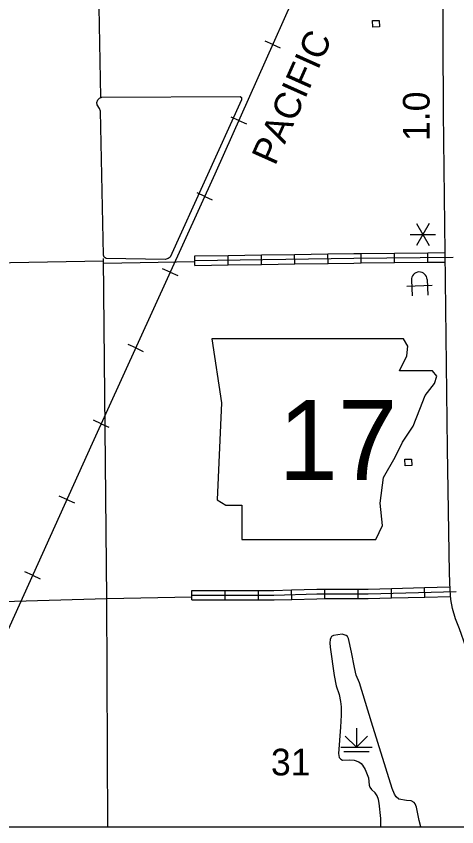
# Model space of a CAD drawing. Extents: x 1084508 to 1142749, y 1057638 to 1093403.
# Drawn here: x 1095877 to 1098072, y 1057640 to 1061674 of the extents above; entities that cross this region are included whole.
import ezdxf

# ---------------------------------------------------------------- set-up
doc = ezdxf.new("R2010")
doc.units = 0
for name, color, linetype in [('DSN_DRFT_Named-Boundary', 7, 'Continuous'), ('Level 10', 7, 'Continuous'), ('Level 21', 7, 'Continuous'), ('Level 32', 7, 'Continuous'), ('Level 35', 7, 'Continuous'), ('Level 4', 7, 'Continuous'), ('Level 40', 7, 'Continuous'), ('Level 44', 7, 'Continuous'), ('Level 47', 7, 'Continuous'), ('Level 48', 7, 'Continuous'), ('Level 5', 7, 'Continuous'), ('Level 56', 7, 'Continuous'), ('Level 57', 7, 'Continuous')]:
    doc.layers.add(name, color=color, linetype=linetype)

msp = doc.modelspace()

# ---------------------------------------------------------------- linework, layer by layer
at = {"layer": 'DSN_DRFT_Named-Boundary'}
msp.add_lwpolyline([(1084507.9, 1057640), (1142749.2, 1057640), (1142749.2, 1093403.4), (1084507.9, 1093403.4)], close=True, dxfattribs=at)
at = {"layer": 'Level 10'}
msp.add_lwpolyline([(1098116.1, 1058535.3), (1098084.4, 1058624.7), (1098064.6, 1058675), (1098050.4, 1058727.1), (1098041.4, 1058771.5), (1098037.8, 1058817.4), (1098035, 1058901.5), (1098025.7, 1059522.2), (1098005.7, 1061195), (1098001.4, 1061931.5)], dxfattribs=at)
at = {"layer": 'Level 21'}
msp.add_lwpolyline([(1096851.4, 1060068.4), (1096899.2, 1059749.7), (1096877.9, 1059266.5), (1096920.4, 1059240), (1097000.1, 1059240), (1097000.1, 1059070), (1097669.1, 1059070), (1097701, 1059139.1), (1097690.4, 1059250.6), (1097706.3, 1059378), (1097764.7, 1059478.9), (1097801.9, 1059553.3), (1097855, 1059632.9), (1097886.9, 1059717.9), (1097913.4, 1059786.9), (1097961.2, 1059845.3), (1097971.8, 1059882.5), (1097950.6, 1059909), (1097786, 1059909), (1097823.1, 1059983.4), (1097828.5, 1060031.2), (1097806.4, 1060067.9)], close=True, dxfattribs=at)
at = {"layer": 'Level 32'}
for p, q in [((1096933, 1060436.2), (1096932.4, 1060483.3)), ((1097098.8, 1060438.6), (1097098.1, 1060485.7)), ((1097264.5, 1060441.1), (1097263.8, 1060488.1)), ((1097430.2, 1060443.5), (1097429.5, 1060490.6)), ((1097595.8, 1060445.8), (1097595.3, 1060492.8)), ((1097761.5, 1060447.5), (1097761, 1060494.6)), ((1097927.2, 1060449.3), (1097926.7, 1060496.4)), ((1096767.3, 1060433.8), (1096766.6, 1060480.9)), ((1097912.7, 1058783.4), (1097911.4, 1058830.5)), ((1096752.2, 1058768.6), (1096752.2, 1058815.7)), ((1096917.9, 1058768.7), (1096917.9, 1058815.8)), ((1097083.6, 1058768.8), (1097083.6, 1058815.9)), ((1097250, 1058771.5), (1097248.6, 1058818.6)), ((1097415, 1058775.3), (1097415, 1058822.4)), ((1097580.8, 1058775.6), (1097580.7, 1058822.7)), ((1097747.1, 1058778.9), (1097745.8, 1058826))]:
    msp.add_line(p, q, dxfattribs=at)
for points in [[(1096766.6, 1060480.9), (1096932.4, 1060483.3)], [(1096932.4, 1060483.3), (1097098.1, 1060485.7)], [(1097098.1, 1060485.7), (1097263.8, 1060488.1)], [(1097263.8, 1060488.1), (1097429.5, 1060490.6)], [(1097429.5, 1060490.6), (1097558.4, 1060492.4), (1097595.3, 1060492.8)], [(1097595.3, 1060492.8), (1097761, 1060494.6)], [(1097761, 1060494.6), (1097926.7, 1060496.4)], [(1097926.7, 1060496.4), (1098014, 1060497.3)], [(1096767, 1060457.3), (1097558.7, 1060468.9)], [(1097098.8, 1060438.6), (1097264.5, 1060441.1)], [(1097264.5, 1060441.1), (1097430.2, 1060443.5)], [(1097430.2, 1060443.5), (1097559, 1060445.4), (1097595.8, 1060445.8)], [(1097558.7, 1060468.9), (1098054, 1060474.2)], [(1097595.8, 1060445.8), (1097761.5, 1060447.5)], [(1097761.5, 1060447.5), (1097927.2, 1060449.3)], [(1097927.2, 1060449.3), (1098014.6, 1060450.2)], [(1096767.3, 1060433.8), (1096933, 1060436.2)], [(1096933, 1060436.2), (1097098.8, 1060438.6)], [(1097745.8, 1058826), (1097911.4, 1058830.5)], [(1097911.4, 1058830.5), (1098037.3, 1058833.9)], [(1096752.2, 1058815.7), (1096917.9, 1058815.8)], [(1096752.2, 1058792.2), (1097161, 1058792.4), (1097374.3, 1058798.8), (1097630, 1058799.3)], [(1096917.9, 1058815.8), (1097083.6, 1058815.9)], [(1097083.6, 1058815.9), (1097160.7, 1058815.9), (1097248.6, 1058818.6)], [(1097248.6, 1058818.6), (1097373.9, 1058822.3), (1097415, 1058822.4)], [(1097415, 1058822.4), (1097580.7, 1058822.7)], [(1097580.7, 1058822.7), (1097629.7, 1058822.8), (1097745.8, 1058826)], [(1097630, 1058799.3), (1098068.5, 1058811.2)], [(1096752.2, 1058768.6), (1096917.9, 1058768.7)], [(1096917.9, 1058768.7), (1097083.6, 1058768.8)], [(1097083.6, 1058768.8), (1097161.4, 1058768.9), (1097250, 1058771.5)], [(1097250, 1058771.5), (1097374.6, 1058775.2), (1097415, 1058775.3)], [(1097415, 1058775.3), (1097580.8, 1058775.6)], [(1097580.8, 1058775.6), (1097630.4, 1058775.7), (1097747.1, 1058778.9)], [(1097747.1, 1058778.9), (1097912.7, 1058783.4)], [(1097912.7, 1058783.4), (1098040.2, 1058786.8)]]:
    msp.add_lwpolyline(points, dxfattribs=at)
at = {"layer": 'Level 35'}
for points in [[(1096296.9, 1061201.5), (1096292.5, 1061214.5), (1096280.3, 1061233.1), (1096279.2, 1061244), (1096284.4, 1061258.1), (1096291.3, 1061266.3), (1096302.9, 1061271.3), (1096992.9, 1061274), (1096999.1, 1061269), (1096999.1, 1061257.9), (1096643.2, 1060475.2), (1096633.8, 1060468.1), (1096619.6, 1060463.6), (1096325.6, 1060467.8), (1096315.6, 1060474.5), (1096311.3, 1060485)], [(1096311.3, 1060485), (1096296.9, 1061201.5)]]:
    msp.add_lwpolyline(points, dxfattribs=at)
at = {"layer": 'Level 4'}
for points in [[(1096297.9, 1061271.3), (1096283.9, 1062078.3)], [(1096332.6, 1057640), (1096327.9, 1058774.5), (1096312.2, 1060468)]]:
    msp.add_lwpolyline(points, dxfattribs=at)
at = {"layer": 'Level 40'}
for p, q in [((1097154.7, 1061533.3), (1097116.9, 1061550.2)), ((1097154.7, 1061533.3), (1097192.6, 1061516.4)), ((1096985.7, 1061155.1), (1096947.9, 1061172)), ((1096985.7, 1061155.1), (1097023.5, 1061138.2)), ((1096815.8, 1060777.2), (1096778.1, 1060794.3)), ((1096815.8, 1060777.2), (1096853.6, 1060760)), ((1096644.1, 1060400.1), (1096606.4, 1060417.3)), ((1096644.1, 1060400.1), (1096681.8, 1060382.9)), ((1096472.3, 1060023.1), (1096434.6, 1060040.3)), ((1096472.3, 1060023.1), (1096510, 1060005.9)), ((1096300.5, 1059646), (1096262.8, 1059663.2)), ((1096300.5, 1059646), (1096338.2, 1059628.9)), ((1096129.3, 1059268.7), (1096091.6, 1059285.9)), ((1096129.3, 1059268.7), (1096167, 1059251.6)), ((1095958.3, 1058891.4), (1095920.5, 1058908.5)), ((1095958.3, 1058891.4), (1095996, 1058874.3))]:
    msp.add_line(p, q, dxfattribs=at)
for points in [[(1101887.3, 1071952.5), (1101788.4, 1071734.1), (1101483.2, 1071066.9), (1101096.9, 1070214.2), (1100585.6, 1069095.1), (1100076.5, 1067974.2), (1099522.2, 1066771.7), (1099036.2, 1065677.8), (1098752.5, 1065054.5), (1098370.2, 1064210.4), (1097966.7, 1063317.9), (1097502.6, 1062311.7), (1096866.3, 1060888), (1096255.8, 1059548), (1095798.1, 1058538), (1095431.1, 1057738.9), (1095386.7, 1057640)], [(1097502.6, 1062311.7), (1096866.3, 1060888), (1096255.8, 1059548), (1095798.1, 1058538)]]:
    msp.add_lwpolyline(points, dxfattribs=at)
at = {"layer": 'Level 44'}
for p, q in [((1097571.7, 1058130.2), (1097571.7, 1058036)), ((1097571.7, 1058036), (1097516.2, 1058091.5)), ((1097571.7, 1058036), (1097627.2, 1058091.5)), ((1097493.2, 1058036), (1097650.1, 1058036)), ((1097508.9, 1058014.7), (1097634.4, 1058014.7))]:
    msp.add_line(p, q, dxfattribs=at)
at = {"layer": 'Level 47'}
for points in [[(1097647.3, 1058160.2), (1097586.5, 1058356.1), (1097571, 1058394.6), (1097561.7, 1058432.7), (1097547.5, 1058508.8), (1097531.8, 1058577.2), (1097527, 1058586.5), (1097520.6, 1058591.6), (1097500.2, 1058598.4), (1097458, 1058592.7), (1097448.1, 1058587), (1097444.3, 1058581.1), (1097441.4, 1058572.8), (1097439.9, 1058555.1), (1097440.6, 1058534.7), (1097461.3, 1058392.9), (1097471.1, 1058342.2), (1097486.2, 1058297.7), (1097492.2, 1058264.2), (1097494.8, 1058237.2), (1097495.4, 1058195.6), (1097492.9, 1058135.6), (1097482.4, 1058004.4), (1097485.9, 1057985.6), (1097493.5, 1057976.8), (1097501.8, 1057971.7), (1097537, 1057973.4), (1097561.2, 1057972.1), (1097583.2, 1057963.8), (1097595.2, 1057955.4), (1097602.7, 1057947.5), (1097615.8, 1057925), (1097631.8, 1057883.7), (1097634.4, 1057846.6), (1097637.9, 1057836.6), (1097647.5, 1057825.6)], [(1097821, 1057771.5), (1097783.2, 1057777.6), (1097770.2, 1057788.4), (1097761.2, 1057802.8), (1097749.8, 1057830.4), (1097647.3, 1058160.2)], [(1097692.5, 1057640), (1097692.8, 1057681.7), (1097684.9, 1057758.1), (1097681.7, 1057776.5), (1097675.1, 1057793.6), (1097665.4, 1057808.6), (1097647.5, 1057825.6)], [(1097893.2, 1057640), (1097884.4, 1057670.7), (1097871.2, 1057738.4), (1097864.9, 1057754.9), (1097859.7, 1057761.6), (1097844, 1057768.5), (1097821, 1057771.5)]]:
    msp.add_lwpolyline(points, dxfattribs=at)
at = {"layer": 'Level 48'}
for p, q in [((1097934, 1060641.8), (1097871.2, 1060533)), ((1097871.2, 1060641.8), (1097934, 1060533)), ((1097839.8, 1060587.4), (1097965.4, 1060587.4))]:
    msp.add_line(p, q, dxfattribs=at)
at = {"layer": 'Level 5'}
for points in [[(1096312.2, 1060454.6), (1095475, 1060439.4)], [(1096767.1, 1060451.5), (1096312.4, 1060443.5)], [(1096752.2, 1058783.5), (1096327.9, 1058774.5), (1094833.3, 1058732)]]:
    msp.add_lwpolyline(points, dxfattribs=at)
at = {"layer": 'Level 56'}
for points in [[(1097653.7, 1061618.9), (1097652.3, 1061651.6), (1097685.1, 1061652.9), (1097686.4, 1061620.3)], [(1097814.8, 1059436.2), (1097813.5, 1059468.8), (1097846.2, 1059470.2), (1097847.5, 1059437.5)]]:
    msp.add_lwpolyline(points, close=True, dxfattribs=at)
at = {"layer": 'Level 57'}
for p, q in [((1097845.5, 1060360.2), (1097848.8, 1060281.8)), ((1097923.9, 1060363.4), (1097927.2, 1060285)), ((1097948.7, 1060333), (1097823.3, 1060327.9))]:
    msp.add_line(p, q, dxfattribs=at)
msp.add_arc((1097884.7, 1060361.8), 39.2, 2.3567, 182.3567, dxfattribs=at)

# ---------------------------------------------------------------- texts
at = {"layer": 'Level 21'}
msp.add_text('17', height=397.75, dxfattribs=at).set_placement((1097183.2, 1059365.6))
at = {"layer": 'Level 40'}
msp.add_text('PACIFIC', height=132.58, rotation=65.8891, dxfattribs=at).set_placement((1097166.4, 1060925.6))
at = {"layer": 'Level 48'}
msp.add_text('1.0', height=132.58, rotation=90, dxfattribs=at).set_placement((1097936.1, 1061052.4))
at = {"layer": 'Level 5'}
msp.add_text('31', height=132.58, dxfattribs=at).set_placement((1097145.9, 1057895.7))

doc.saveas('drawing.dxf')
